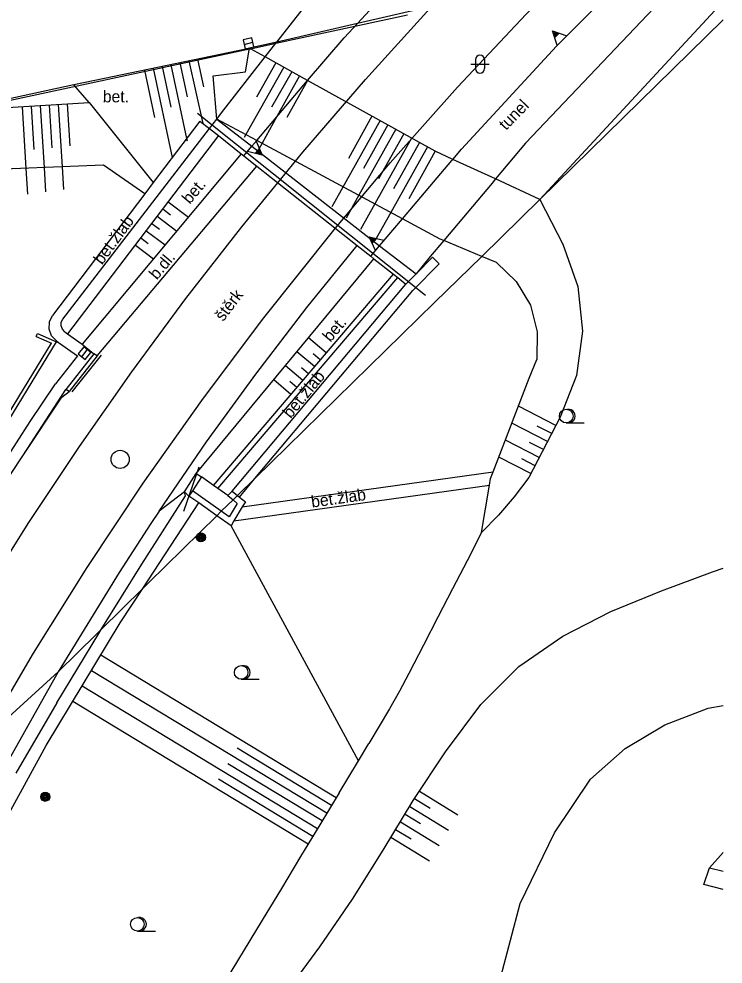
# Model space of a CAD drawing. Extents: x -595546 to -593986, y -1160845 to -1159202.
# Drawn here: x -594029.8 to -593990.8, y -1160667.2 to -1160615 of the extents above; entities that cross this region are included whole.
import ezdxf

# ---------------------------------------------------------------- set-up
doc = ezdxf.new("R2010")
doc.units = 0
for name, color, linetype in [('Level 25', 7, 'Continuous'), ('Level 26', 7, 'Continuous'), ('Level 27', 7, 'Continuous'), ('Level 36', 7, 'Continuous'), ('Specificka linie pasportu komunikaci', 7, 'Continuous'), ('TM - chodniky - VP', 7, 'Continuous'), ('TM - dolni hrana svahu', 7, 'Continuous'), ('TM - horni hrana svahu', 7, 'Continuous'), ('TM - hranice MC - pomocna linie', 7, 'Continuous'), ('TM - komunikace - VP', 7, 'Continuous'), ('TM - MHD - osa koleji', 7, 'Continuous'), ('TM - MHD - osa koleji - shora neviditelna', 7, 'Continuous'), ('TM - popis povrchu', 7, 'Continuous'), ('TM - poznamka', 7, 'Continuous'), ('TM - rozhrani ploch obecne - NP', 7, 'Continuous'), ('TM - rozhrani ploch obecne - VP', 7, 'Continuous'), ('TM - srafovani', 7, 'Continuous'), ('TM - svodidlo jednostranne - VP', 7, 'Continuous'), ('TM - zabradli - VP', 7, 'Continuous'), ('TM - zed operna - VP', 7, 'Continuous')]:
    doc.layers.add(name, color=color, linetype=linetype)

msp = doc.modelspace()

# ---------------------------------------------------------------- linework, layer by layer
at = {"layer": 'Level 25'}
for centre, radius in [((-594019.7, -1160643.67), 0.25), ((-594019.7, -1160643.67), 0.2), ((-594019.7, -1160643.67), 0.15), ((-594019.7, -1160643.67), 0.1), ((-594019.7, -1160643.67), 0.05), ((-594028.3, -1160658), 0.25), ((-594028.3, -1160658), 0.2), ((-594028.3, -1160658), 0.15), ((-594028.3, -1160658), 0.1), ((-594028.3, -1160658), 0.05)]:
    msp.add_circle(centre, radius, dxfattribs=at)
at = {"layer": 'Level 26'}
for p, q in [((-594000.214, -1160615.845), (-594000.107, -1160615.74)), ((-594000.197, -1160615.898), (-594000.054, -1160615.758)), ((-594000.18, -1160615.951), (-594000.001, -1160615.776)), ((-594000.162, -1160616.004), (-593999.949, -1160615.794)), ((-594000.145, -1160616.057), (-593999.896, -1160615.812)), ((-594016.471, -1160622.192), (-594016.695, -1160622.461)), ((-594016.448, -1160622.243), (-594016.641, -1160622.473)), ((-594016.426, -1160622.294), (-594016.586, -1160622.486)), ((-594016.404, -1160622.346), (-594016.532, -1160622.499)), ((-594016.381, -1160622.397), (-594016.477, -1160622.512)), ((-594010.332, -1160627.219), (-594010.238, -1160627.103)), ((-594010.309, -1160627.27), (-594010.183, -1160627.115)), ((-594010.286, -1160627.321), (-594010.128, -1160627.127)), ((-594010.264, -1160627.372), (-594010.074, -1160627.139)), ((-594010.241, -1160627.423), (-594010.019, -1160627.152))]:
    msp.add_line(p, q, dxfattribs=at)
for points in [[(-594000.007, -1160616.483), (-594000.266, -1160615.685), (-593999.473, -1160615.957)], [(-594016.65, -1160621.782), (-594016.314, -1160622.551), (-594017.13, -1160622.358)], [(-594010.057, -1160627.831), (-594010.401, -1160627.066), (-594009.583, -1160627.249)]]:
    msp.add_lwpolyline(points, dxfattribs=at)
at = {"layer": 'Level 27'}
for p, q in [((-594017.313, -1160616.437), (-594016.827, -1160616.323)), ((-594026.286, -1160633.696), (-594025.974, -1160633.304))]:
    msp.add_line(p, q, dxfattribs=at)
for points in [[(-594017.256, -1160616.681), (-594016.769, -1160616.566), (-594016.884, -1160616.079), (-594017.371, -1160616.194)], [(-594026.09, -1160633.851), (-594025.779, -1160633.46), (-594026.17, -1160633.149), (-594026.481, -1160633.54)]]:
    msp.add_lwpolyline(points, close=True, dxfattribs=at)
msp.add_circle((-594024.16, -1160639.36), 0.5, dxfattribs=at)
at = {"layer": 'Level 36'}
for p, q in [((-594004.526, -1160617.276), (-594004.526, -1160617.776)), ((-594004.026, -1160617.276), (-594004.026, -1160617.776)), ((-594004.776, -1160617.526), (-594003.776, -1160617.526)), ((-593999.51, -1160637.345), (-593998.51, -1160637.345)), ((-594017.47, -1160651.505), (-594016.47, -1160651.505)), ((-594023.21, -1160665.415), (-594022.21, -1160665.415))]:
    msp.add_line(p, q, dxfattribs=at)
for centre in [(-593999.51, -1160636.97), (-594017.47, -1160651.13), (-594023.21, -1160665.04)]:
    msp.add_circle(centre, 0.375, dxfattribs=at)
for centre, radius, start, end in [((-594004.276, -1160617.276), 0.25, 0, 180), ((-594004.276, -1160617.776), 0.25, 180, 0), ((-593999.385, -1160636.97), 0.375, 260.4059, 99.5941), ((-594017.345, -1160651.13), 0.375, 260.4059, 99.5941), ((-594023.085, -1160665.04), 0.375, 260.4059, 99.5941)]:
    msp.add_arc(centre, radius, start, end, dxfattribs=at)
at = {"layer": 'Specificka linie pasportu komunikaci'}
for points in [[(-594000.97, -1160625), (-593990.841, -1160614.078)], [(-594025.87, -1160619.65), (-594026.72, -1160618.67)], [(-594022.8, -1160624.69), (-594025.08, -1160623.11), (-594032.45, -1160623.41), (-594035.45, -1160624.83)], [(-594022.01, -1160642.22), (-594022.46, -1160642.91), (-594024.22, -1160645.61), (-594027.59, -1160651.1)], [(-594027.59, -1160651.1), (-594031.92, -1160658.77), (-594035.25, -1160664.95), (-594038.21, -1160671.31), (-594039.97, -1160675.64), (-594042.33, -1160680.91), (-594045.51, -1160688.97), (-594048.24, -1160697.19), (-594049.81, -1160702.75), (-594051.79, -1160711.18), (-594052.85, -1160716.86), (-594053.3, -1160719.71), (-594054.87, -1160728.99), (-594055.63, -1160735.22), (-594056.15, -1160741.48), (-594056.48, -1160750.89), (-594056.41, -1160757.16), (-594056.1, -1160763.43), (-594055.57, -1160769.68), (-594055.16, -1160771.91)]]:
    msp.add_lwpolyline(points, dxfattribs=at)
at = {"layer": 'TM - chodniky - VP'}
msp.add_lwpolyline([(-593991.59, -1160661.93), (-593990.841, -1160662.114)], dxfattribs=at)
at = {"layer": 'TM - dolni hrana svahu'}
for points in [[(-594032.81, -1160620.08), (-594025.87, -1160619.65)], [(-594025.87, -1160619.65), (-594022.33, -1160624.07)], [(-594016.61, -1160621.74), (-594018.81, -1160620.56)], [(-594008.56, -1160626.07), (-594016.61, -1160621.74)], [(-594006.28, -1160627.28), (-594006.47, -1160627.2), (-594008.56, -1160626.07)], [(-594004.18, -1160628.15), (-594006.28, -1160627.28)], [(-594003.37, -1160628.48), (-594004.18, -1160628.15)], [(-594003.37, -1160628.48), (-594002.27, -1160629.53), (-594001.49, -1160630.84), (-594001.11, -1160632.31), (-594001.14, -1160633.84)], [(-594001.55, -1160634.88), (-594001.14, -1160633.84)], [(-594003.55, -1160640.05), (-594001.55, -1160634.88)], [(-594003.75, -1160640.78), (-594003.69, -1160640.42), (-594003.55, -1160640.05)], [(-594004.19, -1160643.4), (-594003.75, -1160640.78)], [(-594004.19, -1160643.4), (-594004.99, -1160644.96), (-594005.79, -1160646.51), (-594006.6, -1160648.07), (-594007.4, -1160649.62), (-594008.2, -1160651.18), (-594008.73, -1160652.17), (-594009.27, -1160653.14), (-594009.84, -1160654.1), (-594010.41, -1160655.06)], [(-594010.99, -1160656.02), (-594010.41, -1160655.06)]]:
    msp.add_lwpolyline(points, dxfattribs=at)
at = {"layer": 'TM - horni hrana svahu'}
for points in [[(-594016.15, -1160617.13), (-594016.96, -1160616.68), (-594017.01, -1160616.65)], [(-594013.8, -1160618.43), (-594016.15, -1160617.13)], [(-594005.78, -1160622.79), (-594006.75, -1160622.34), (-594013.8, -1160618.43)], [(-594003.42, -1160623.87), (-594005.78, -1160622.79)], [(-594000.97, -1160625), (-594003.42, -1160623.87)], [(-594000.97, -1160625), (-593999.69, -1160627.47), (-593998.87, -1160629.81), (-593998.61, -1160632.27), (-593998.95, -1160634.72), (-593999.85, -1160637.03)], [(-593999.85, -1160637.03), (-594001.57, -1160640.36)], [(-594001.57, -1160640.36), (-594002.38, -1160641.43), (-594003.26, -1160642.44), (-594004.19, -1160643.4)], [(-594023.67, -1160680.45), (-594022.66, -1160679.05), (-594020.29, -1160675.86), (-594017.89, -1160672.67), (-594015.49, -1160669.49), (-594013.12, -1160666.29), (-594011.32, -1160663.65), (-594009.63, -1160660.94), (-594007.96, -1160658.21), (-594006.19, -1160655.51), (-594004.23, -1160652.9), (-594002.12, -1160650.81), (-593999.69, -1160649.13), (-593997.04, -1160647.77), (-593994.25, -1160646.62), (-593991.43, -1160645.58), (-593990.841, -1160645.372)], [(-594012.05, -1160657.78), (-594010.99, -1160656.02)], [(-594012.05, -1160657.78), (-594013.12, -1160659.54), (-594014.19, -1160661.3), (-594015.25, -1160663.06), (-594016.32, -1160664.82), (-594018.36, -1160668.18), (-594020.41, -1160671.54), (-594022.46, -1160674.9), (-594024.51, -1160678.26)]]:
    msp.add_lwpolyline(points, dxfattribs=at)
at = {"layer": 'TM - hranice MC - pomocna linie'}
for points in [[(-593990.841, -1160615.082), (-594000.97, -1160625)], [(-594000.97, -1160625), (-594004.18, -1160628.15)], [(-594004.18, -1160628.15), (-594006.79, -1160630.7)], [(-594006.79, -1160630.7), (-594016.71, -1160640.41)], [(-594016.71, -1160640.41), (-594017.67, -1160641.36)], [(-594017.92, -1160641.6), (-594018.57, -1160642.23)], [(-594017.67, -1160641.36), (-594017.92, -1160641.6)], [(-594018.57, -1160642.23), (-594018.82, -1160642.48)], [(-594018.82, -1160642.48), (-594022.57, -1160646.16), (-594022.91, -1160646.5)], [(-594022.91, -1160646.5), (-594025.2, -1160648.75)], [(-594025.2, -1160648.75), (-594025.47, -1160649.01), (-594027.59, -1160651.1)], [(-594027.59, -1160651.1), (-594040.06, -1160662.45), (-594043.71, -1160665.77), (-594045.01, -1160666.99)]]:
    msp.add_lwpolyline(points, dxfattribs=at)
at = {"layer": 'TM - komunikace - VP'}
for points in [[(-593995.12, -1160611.61), (-594011.05, -1160615.28)], [(-594011.05, -1160615.28), (-594015.51, -1160616.31)], [(-594017.01, -1160616.65), (-594017.12, -1160616.68), (-594026.1, -1160618.54), (-594026.72, -1160618.67)], [(-594015.51, -1160616.31), (-594017.01, -1160616.65)], [(-594026.72, -1160618.67), (-594033.45, -1160620.12)], [(-594005.82, -1160676.54), (-594005.15, -1160676.72), (-594003.13, -1160667.95), (-594002.05, -1160663.89), (-594000.16, -1160659.99), (-593998.16, -1160657.02), (-593996.26, -1160655.34), (-593994.07, -1160654.02), (-593991.66, -1160653.1), (-593990.841, -1160652.954)], [(-593991.59, -1160661.93), (-593990.841, -1160661.082)], [(-593991.9, -1160662.85), (-593991.59, -1160661.93)], [(-593990.841, -1160663.114), (-593991.9, -1160662.85)]]:
    msp.add_lwpolyline(points, dxfattribs=at)
at = {"layer": 'TM - MHD - osa koleji'}
for points in [[(-594017.44, -1160626.51), (-594015.45, -1160624.08)], [(-594026.41, -1160638.65), (-594023.52, -1160634.53), (-594020.53, -1160630.48), (-594017.44, -1160626.51)], [(-594019.64, -1160636.11), (-594016.3, -1160631.64), (-594012.27, -1160626.6)], [(-594025.98, -1160645.33), (-594022.88, -1160640.67), (-594019.64, -1160636.11)], [(-594029.2, -1160642.84), (-594026.41, -1160638.65)], [(-594032.21, -1160647.62), (-594029.2, -1160642.84)], [(-594031.78, -1160654.89), (-594028.95, -1160650.07), (-594025.98, -1160645.33)]]:
    msp.add_lwpolyline(points, dxfattribs=at)
at = {"layer": 'TM - MHD - osa koleji - shora neviditelna'}
for points in [[(-594005.52, -1160618.81), (-594001.73, -1160614.77), (-593997.82, -1160610.84), (-593993.81, -1160607.02), (-593990.841, -1160604.333)], [(-594015.45, -1160624.08), (-594014.07, -1160622.4), (-594010.6, -1160618.38), (-594007.02, -1160614.44), (-594003.35, -1160610.61)], [(-594012.27, -1160626.6), (-594009.23, -1160622.99), (-594005.52, -1160618.81)]]:
    msp.add_lwpolyline(points, dxfattribs=at)
at = {"layer": 'TM - rozhrani ploch obecne - NP'}
for points in [[(-594011.05, -1160615.28), (-594006.45, -1160610.29), (-594000.89, -1160604.72), (-593996.66, -1160600.81)], [(-594015.51, -1160616.31), (-594013.5, -1160613.74), (-594008.98, -1160608.5), (-594002.85, -1160602.22)], [(-594005.78, -1160622.79), (-594005.3, -1160622.23), (-594000.04, -1160616.53), (-593995.12, -1160611.61)], [(-593992.53, -1160612.18), (-594001.76, -1160621.89), (-594003.42, -1160623.87)], [(-594013.8, -1160618.43), (-594011.79, -1160616.08), (-594011.05, -1160615.28)], [(-594016.15, -1160617.13), (-594015.56, -1160616.37)], [(-594015.56, -1160616.37), (-594015.51, -1160616.31)], [(-594018.56, -1160620.22), (-594016.15, -1160617.13)], [(-594016.61, -1160621.74), (-594013.8, -1160618.43)], [(-594018.81, -1160620.56), (-594018.56, -1160620.22)], [(-594016.88, -1160622.06), (-594016.61, -1160621.74)], [(-594017.33, -1160622.59), (-594016.88, -1160622.06)], [(-594008.56, -1160626.07), (-594005.83, -1160622.85), (-594005.78, -1160622.79)], [(-594003.42, -1160623.87), (-594003.61, -1160624.1), (-594006.28, -1160627.28)], [(-594009.82, -1160627.56), (-594008.56, -1160626.07)], [(-594010.31, -1160628.14), (-594009.82, -1160627.56)], [(-594006.28, -1160627.28), (-594007.02, -1160628.16)], [(-594007.02, -1160628.16), (-594007.81, -1160629.12)]]:
    msp.add_lwpolyline(points, dxfattribs=at)
at = {"layer": 'TM - rozhrani ploch obecne - VP'}
for points in [[(-594018.81, -1160620.56), (-594019.02, -1160618.18), (-594017.24, -1160617.96), (-594017.01, -1160616.65)], [(-594019.76, -1160620.68), (-594022.33, -1160624.07)], [(-594019.76, -1160620.68), (-594019.22, -1160621.09)], [(-594019.22, -1160621.09), (-594018.81, -1160620.56)], [(-594018.81, -1160620.56), (-594016.88, -1160622.06)], [(-594027.32, -1160631.61), (-594019.22, -1160621.09)], [(-594019.22, -1160621.09), (-594018.72, -1160621.48)], [(-594018.72, -1160621.48), (-594027.06, -1160632.43)], [(-594018.72, -1160621.48), (-594017.47, -1160622.48)], [(-594017.47, -1160622.48), (-594026.26, -1160633)], [(-594017.47, -1160622.48), (-594017.33, -1160622.59)], [(-594016.88, -1160622.06), (-594009.82, -1160627.56)], [(-594017.33, -1160622.59), (-594016.61, -1160623.16)], [(-594025.43, -1160633.65), (-594016.61, -1160623.16)], [(-594016.61, -1160623.16), (-594011.07, -1160627.55)], [(-594022.33, -1160624.07), (-594022.8, -1160624.69)], [(-594022.8, -1160624.69), (-594027.9, -1160631.42)], [(-594022.01, -1160642.22), (-594019.39, -1160638.4), (-594016.66, -1160634.65), (-594013.84, -1160630.97), (-594011.07, -1160627.55)], [(-594011.07, -1160627.55), (-594010.31, -1160628.14)], [(-594009.82, -1160627.56), (-594007.81, -1160629.12)], [(-594010.31, -1160628.14), (-594010.14, -1160628.28)], [(-594007.81, -1160629.12), (-594006.9, -1160628.2)], [(-594006.9, -1160628.2), (-594006.53, -1160628.56)], [(-594019.96, -1160640.14), (-594010.14, -1160628.28)], [(-594010.14, -1160628.28), (-594009.06, -1160629.13)], [(-594007.99, -1160630.03), (-594006.53, -1160628.56)], [(-594019.01, -1160640.8), (-594009.06, -1160629.13)], [(-594009.06, -1160629.13), (-594008.82, -1160629.32)], [(-594008.37, -1160629.68), (-594007.81, -1160629.12)], [(-594018.76, -1160640.97), (-594008.82, -1160629.32)], [(-594017.97, -1160641.11), (-594008.37, -1160629.68)], [(-594008.82, -1160629.32), (-594008.37, -1160629.68)], [(-594016.71, -1160640.41), (-594007.99, -1160630.03)], [(-594027.95, -1160632.53), (-594028.09, -1160632.16), (-594028.07, -1160631.76), (-594027.9, -1160631.42)], [(-594027.42, -1160631.98), (-594027.41, -1160631.78), (-594027.32, -1160631.61)], [(-594028.8, -1160632.58), (-594028.72, -1160632.4)], [(-594028.72, -1160632.4), (-594027.67, -1160632.86)], [(-594027.35, -1160632.17), (-594027.42, -1160631.98)], [(-594027.22, -1160632.32), (-594027.35, -1160632.17)], [(-594027.22, -1160632.32), (-594027.06, -1160632.43)], [(-594027.06, -1160632.43), (-594026.26, -1160633)], [(-594045.58, -1160664.14), (-594039.31, -1160651.96), (-594027.67, -1160632.86)], [(-594027.68, -1160632.82), (-594027.95, -1160632.53)], [(-594027.68, -1160632.82), (-594027.57, -1160632.9)], [(-594027.67, -1160632.86), (-594027.57, -1160632.9)], [(-594027.57, -1160632.9), (-594026.52, -1160633.65)], [(-594026.26, -1160633), (-594025.61, -1160633.54)], [(-594026.52, -1160633.65), (-594027.74, -1160635.19)], [(-594025.61, -1160633.54), (-594027.16, -1160635.5)], [(-594025.43, -1160633.65), (-594026.98, -1160635.61)], [(-594025.43, -1160633.65), (-594025.61, -1160633.54)], [(-594029.54, -1160639.17), (-594027.16, -1160635.5)], [(-594029.14, -1160637.26), (-594027.74, -1160635.19)], [(-594026.98, -1160635.61), (-594027.16, -1160635.5)], [(-594029.54, -1160639.17), (-594027.39, -1160635.92)], [(-594027.39, -1160635.92), (-594026.98, -1160635.61)], [(-594035.1, -1160646.77), (-594032.18, -1160641.98), (-594029.14, -1160637.26)], [(-594038.01, -1160653.13), (-594035.48, -1160648.75), (-594032.87, -1160644.42), (-594030.18, -1160640.14), (-594029.54, -1160639.17)], [(-594020.6, -1160641.16), (-594019.96, -1160640.14)], [(-594019.96, -1160640.14), (-594019.67, -1160640.33)], [(-594017.41, -1160641.99), (-594003.55, -1160640.05)], [(-594019.67, -1160640.33), (-594020.17, -1160641.1)], [(-594019.01, -1160640.8), (-594019.67, -1160640.33)], [(-594017.87, -1160642.76), (-594003.75, -1160640.78)], [(-594017.57, -1160641.44), (-594016.71, -1160640.41)], [(-594020.6, -1160641.16), (-594022.01, -1160642.22)], [(-594020.6, -1160641.16), (-594020.36, -1160641.39)], [(-594020.54, -1160641.38), (-594020.6, -1160641.16)], [(-594020.17, -1160641.1), (-594020.36, -1160641.39)], [(-594018.57, -1160642.23), (-594020.17, -1160641.1)], [(-594018.76, -1160640.97), (-594019.01, -1160640.8)], [(-594018.21, -1160641.36), (-594018.76, -1160640.97)], [(-594018.21, -1160641.36), (-594017.97, -1160641.11)], [(-594017.97, -1160641.11), (-594017.67, -1160641.36)], [(-594025.2, -1160648.75), (-594022.97, -1160645.15), (-594020.54, -1160641.38)], [(-594022.91, -1160646.5), (-594019.82, -1160641.77)], [(-594019.82, -1160641.77), (-594020.36, -1160641.39)], [(-594018.82, -1160642.48), (-594019.82, -1160641.77)], [(-594017.92, -1160641.6), (-594017.7, -1160641.79), (-594018.14, -1160642.53), (-594018.57, -1160642.23)], [(-594018.21, -1160641.36), (-594017.92, -1160641.6)], [(-594017.67, -1160641.36), (-594017.57, -1160641.44)], [(-594017.57, -1160641.44), (-594017.24, -1160641.71), (-594017.41, -1160641.99)], [(-594017.41, -1160641.99), (-594017.87, -1160642.76)], [(-594018.03, -1160643.03), (-594018.82, -1160642.48)], [(-594017.87, -1160642.76), (-594018.03, -1160643.03)], [(-594010.99, -1160656.02), (-594018.03, -1160643.03)], [(-594035.63, -1160669.15), (-594032.07, -1160662.1), (-594028.24, -1160655.17), (-594024.15, -1160648.39), (-594022.91, -1160646.5)], [(-594027.66, -1160652.81), (-594025.34, -1160648.97), (-594025.2, -1160648.75)], [(-594027.66, -1160652.81), (-594029.93, -1160656.69)]]:
    msp.add_lwpolyline(points, dxfattribs=at)
at = {"layer": 'TM - srafovani'}
for points in [[(-594019.88, -1160617.25), (-594019.56, -1160618.79)], [(-594022.33, -1160617.76), (-594021.28, -1160622.69)], [(-594021.84, -1160617.66), (-594021.36, -1160619.91)], [(-594021.35, -1160617.56), (-594020.49, -1160621.64), (-594020.46, -1160621.76)], [(-594020.86, -1160617.45), (-594020.46, -1160619.34)], [(-594020.37, -1160617.35), (-594019.6, -1160620.8)], [(-594015.12, -1160617.7), (-594017.21, -1160621.42), (-594017.3, -1160621.59)], [(-594015.56, -1160617.46), (-594016.62, -1160619.36)], [(-594022.82, -1160617.86), (-594022.26, -1160620.48)], [(-594014.25, -1160618.18), (-594015.51, -1160620.43), (-594016.32, -1160621.9), (-594016.5, -1160622.22)], [(-594014.68, -1160617.95), (-594015.79, -1160619.91)], [(-594013.81, -1160618.43), (-594014.95, -1160620.47)], [(-594029.58, -1160619.88), (-594029.37, -1160623.29), (-594029.28, -1160624.72)], [(-594029.08, -1160619.85), (-594028.93, -1160622.25)], [(-594028.58, -1160619.82), (-594028.36, -1160623.24), (-594028.28, -1160624.58)], [(-594028.08, -1160619.79), (-594027.93, -1160622.15)], [(-594027.58, -1160619.76), (-594027.37, -1160623.2), (-594027.29, -1160624.45)], [(-594027.08, -1160619.72), (-594026.94, -1160622.05)], [(-594010.25, -1160620.4), (-594011.55, -1160622.74)], [(-594009.8, -1160620.65), (-594012.46, -1160625.41)], [(-594009.37, -1160620.89), (-594010.72, -1160623.3)], [(-594008.93, -1160621.13), (-594010.97, -1160624.77), (-594011.67, -1160626.03)], [(-594008.49, -1160621.37), (-594009.88, -1160623.86)], [(-594008.06, -1160621.61), (-594010.09, -1160625.25), (-594010.87, -1160626.66)], [(-594007.62, -1160621.86), (-594009.05, -1160624.42)], [(-594007.18, -1160622.1), (-594009.2, -1160625.72), (-594010.08, -1160627.29)], [(-594006.75, -1160622.34), (-594008.21, -1160624.97)], [(-594021.5, -1160625.13), (-594020.39, -1160625.98)], [(-594021.8, -1160625.53), (-594021.37, -1160625.86)], [(-594022.11, -1160625.93), (-594021.03, -1160626.75)], [(-594022.41, -1160626.33), (-594021.99, -1160626.65)], [(-594023.02, -1160627.12), (-594022.61, -1160627.43)], [(-594022.72, -1160626.73), (-594021.68, -1160627.51)], [(-594023.32, -1160627.52), (-594022.32, -1160628.28)], [(-594012.77, -1160633.48), (-594013.75, -1160632.65)], [(-594013.42, -1160634.24), (-594014.39, -1160633.42)], [(-594013.1, -1160633.86), (-594013.49, -1160633.53)], [(-594014.07, -1160635.01), (-594015.03, -1160634.19)], [(-594013.75, -1160634.63), (-594014.13, -1160634.3)], [(-594014.72, -1160635.77), (-594015.67, -1160634.96)], [(-594014.39, -1160635.39), (-594014.78, -1160635.06)], [(-594000.09, -1160637.49), (-594002.14, -1160636.42)], [(-594000.54, -1160638.37), (-594002.51, -1160637.36)], [(-594000.31, -1160637.93), (-594001.12, -1160637.52)], [(-594001, -1160639.26), (-594002.87, -1160638.3)], [(-594000.77, -1160638.82), (-594001.54, -1160638.42)], [(-594001.46, -1160640.15), (-594003.24, -1160639.24)], [(-594001.23, -1160639.71), (-594001.96, -1160639.33)], [(-594012.22, -1160658.05), (-594025.23, -1160650.18)], [(-594012.74, -1160658.91), (-594025.75, -1160651.04)], [(-594013.25, -1160659.76), (-594026.26, -1160651.89)], [(-594013.77, -1160660.62), (-594026.77, -1160652.73)], [(-594012.48, -1160658.48), (-594017.69, -1160655.32)], [(-594012.99, -1160659.33), (-594018.21, -1160656.18)], [(-594013.51, -1160660.19), (-594018.73, -1160657.03)], [(-594007.61, -1160657.68), (-594005.5, -1160658.99)], [(-594008.15, -1160658.53), (-594006.02, -1160659.84)], [(-594007.89, -1160658.1), (-594007.03, -1160658.63)], [(-594008.41, -1160658.95), (-594007.56, -1160659.48)], [(-594008.67, -1160659.38), (-594006.54, -1160660.69)], [(-594008.94, -1160659.81), (-594008.08, -1160660.33)], [(-594009.2, -1160660.23), (-594007.07, -1160661.54)]]:
    msp.add_lwpolyline(points, dxfattribs=at)
at = {"layer": 'TM - svodidlo jednostranne - VP'}
for points in [[(-594015.56, -1160616.37), (-594008.28, -1160614.81)], [(-594032.81, -1160620.08), (-594017.01, -1160616.69)], [(-594017.01, -1160616.69), (-594016.96, -1160616.68)], [(-594016.96, -1160616.68), (-594015.56, -1160616.37)]]:
    msp.add_lwpolyline(points, dxfattribs=at)
at = {"layer": 'TM - zabradli - VP'}
for points in [[(-594007.28, -1160630.31), (-594019.89, -1160620.25)], [(-594026.81, -1160635.63), (-594025.19, -1160633.6)], [(-594019.82, -1160639.79), (-594020.65, -1160642.24)]]:
    msp.add_lwpolyline(points, dxfattribs=at)
at = {"layer": 'TM - zed operna - VP'}
for points in [[(-594045.67, -1160663.87), (-594039.48, -1160651.86), (-594027.96, -1160632.95)], [(-594028.8, -1160632.58), (-594027.96, -1160632.95)]]:
    msp.add_lwpolyline(points, dxfattribs=at)

# ---------------------------------------------------------------- texts
at = {"layer": 'TM - popis povrchu'}
msp.add_text('bet.', height=0.65, dxfattribs=at).set_placement((-594025.12, -1160619.64))
for s, rotation, p in [('bet.', 49.9677, (-594020.31, -1160625.3)), ('b.dl.', 49.9285, (-594022.13, -1160629.48)), ('štěrk', 52.6056, (-594018.47, -1160631.78)), ('bet.', 49.7809, (-594012.54, -1160632.92))]:
    msp.add_text(s, height=0.65, rotation=rotation, dxfattribs=at).set_placement(p)
at = {"layer": 'TM - poznamka'}
for s, rotation, p in [('tunel', 45.5757, (-594002.84, -1160621.22)), ('bet.žlab', 53.7118, (-594025.16, -1160628.65)), ('bet.žlab', 50.3548, (-594014.74, -1160637.14)), ('bet.žlab', 8.0685, (-594013.56, -1160642.03))]:
    msp.add_text(s, height=0.65, rotation=rotation, dxfattribs=at).set_placement(p)

doc.saveas('drawing.dxf')
